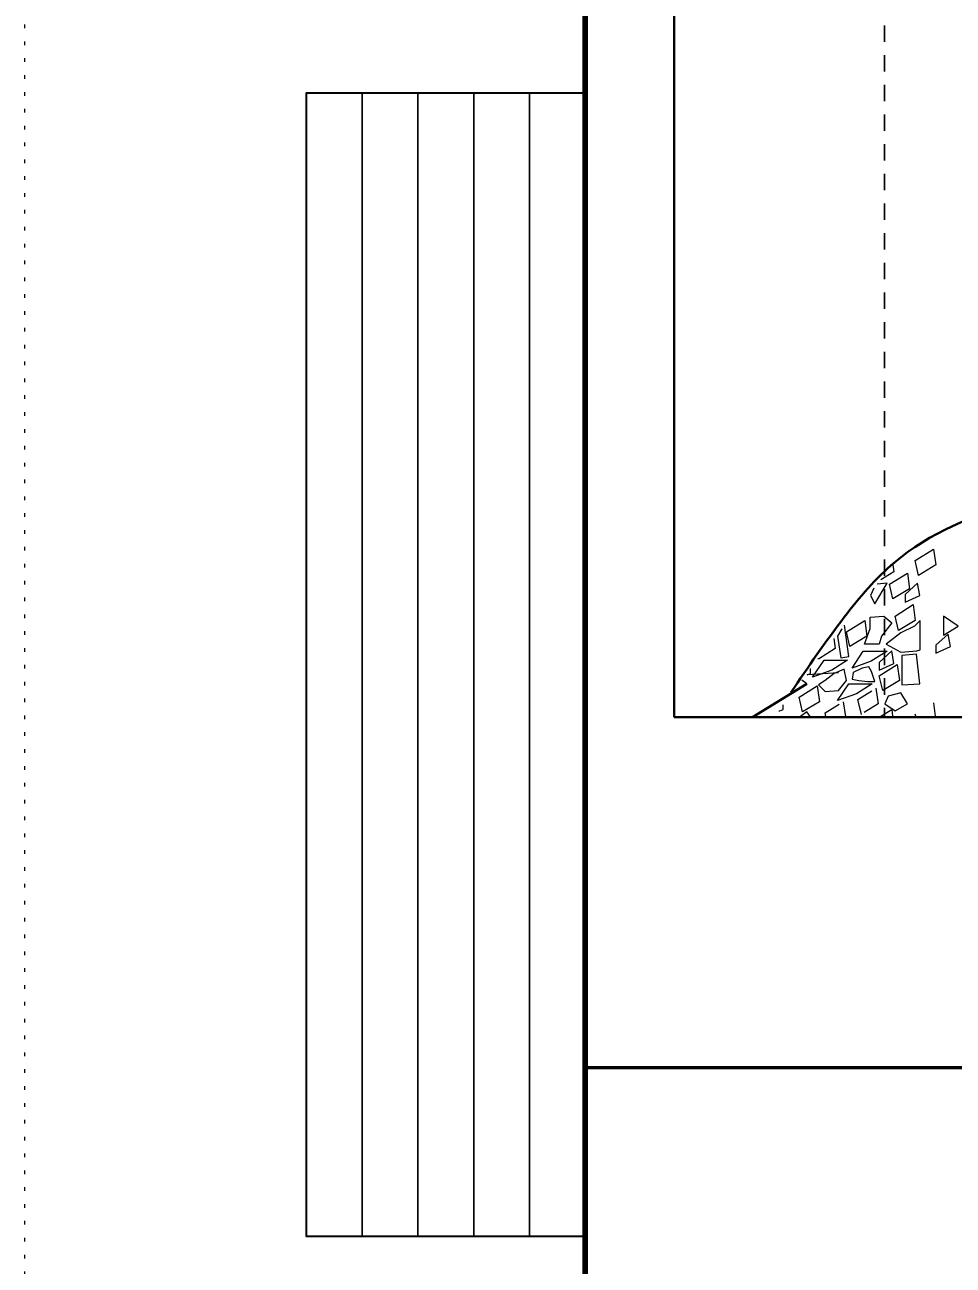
# Model space of a CAD drawing. Extents: x 312583 to 312854, y 144419 to 144597.
# Drawn here: x 312601.2 to 312626.54, y 144456.12 to 144489.98 of the extents above; entities that cross this region are included whole.
import ezdxf

# ---------------------------------------------------------------- set-up
doc = ezdxf.new("R2010")
doc.units = 0
doc.header["$LTSCALE"] = 0.3
doc.linetypes.add('DOTTED', pattern=[1.5, 0.3, -1.2])
doc.linetypes.add('SHORT_DASHED', pattern=[2.7, 1.5, -1.2])
doc.layers.add('1', color=7, linetype='Continuous', lineweight=40)
doc.layers.add('63', color=7, linetype='DOTTED', lineweight=13)

msp = doc.modelspace()

# ---------------------------------------------------------------- linework, layer by layer
at = {"layer": '1', "linetype": 'SHORT_DASHED', "lineweight": 25}
msp.add_line((312624.6726, 144515.8826), (312624.6726, 144471.0786), dxfattribs=at)
at = {"layer": '1'}
for p, q in [((312618.9226, 144513.3143), (312618.9226, 144471.0786)), ((312621.0616, 144471.0786), (312622.5489, 144471.991)), ((312618.9226, 144471.0786), (312664.9226, 144471.0786))]:
    msp.add_line(p, q, dxfattribs=at)
at = {"layer": '1', "lineweight": 25}
for p, q in [((312610.4087, 144456.901), (312610.4087, 144488.1192)), ((312611.9315, 144456.901), (312611.9315, 144488.1192)), ((312613.4543, 144456.901), (312613.4543, 144488.1192)), ((312614.9772, 144456.901), (312614.9772, 144488.1192))]:
    msp.add_line(p, q, dxfattribs=at)
at = {"layer": '1', "lineweight": 13}
for p, q in [((312623.4996, 144473.4936), (312623.3846, 144473.2866)), ((312622.5489, 144471.991), (312622.4109, 144472.0906))]:
    msp.add_line(p, q, dxfattribs=at)
at = {"layer": '1', "linetype": 'SHORT_DASHED', "lineweight": 13}
for p, q in [((312626.0066, 144471.4696), (312626.0526, 144471.1016)), ((312623.0703, 144471.094), (312623.0473, 144471.1936)), ((312625.5236, 144471.1016), (312625.5083, 144471.163))]:
    msp.add_line(p, q, dxfattribs=at)
at = {"layer": '1', "lineweight": 53}
msp.add_line((312742.1369, 144461.5065), (312616.5, 144461.5065), dxfattribs=at)
at = {"layer": '1', "lineweight": 158}
msp.add_lwpolyline([(312616.5, 144423.1446), (312616.5, 144585.0846), (312849, 144585.0846)], dxfattribs=at)
at = {"layer": '1', "lineweight": 35}
msp.add_lwpolyline([(312616.5, 144456.901), (312608.8858, 144456.901), (312608.8858, 144488.1192), (312616.5, 144488.1192)], dxfattribs=at)
at = {"layer": '1', "lineweight": 13}
for points in [[(312625.5083, 144475.3566), (312626.0066, 144475.6633), (312626.0679, 144475.234), (312625.6003, 144474.9503)], [(312624.8029, 144474.705), (312625.2936, 144475.0116), (312625.3549, 144474.5823), (312624.8949, 144474.3063)], [(312625.5696, 144474.7356), (312625.2323, 144474.429), (312625.2323, 144474.2143), (312625.6309, 144474.3983)], [(312624.9563, 144473.8386), (312625.4469, 144474.153), (312625.5083, 144473.716), (312625.0483, 144473.44)], [(312623.6299, 144473.4093), (312624.1283, 144473.716), (312624.1896, 144473.2866), (312623.7219, 144473.0106)], [(312624.1206, 144473.072), (312624.2739, 144473.5013), (312624.2739, 144473.808), (312624.6496, 144473.8386), (312624.8643, 144473.6546), (312624.5883, 144473.2866), (312624.5269, 144473.072)], [(312625.4853, 144473.5626), (312625.1096, 144473.3786), (312624.7109, 144473.072), (312625.1096, 144472.8573), (312625.5466, 144472.888), (312625.6386, 144472.9186), (312625.6386, 144473.716)], [(312626.2826, 144473.8386), (312626.2826, 144473.3173), (312626.6813, 144473.5626)], [(312626.4053, 144473.348), (312626.0679, 144473.0413), (312626.0679, 144472.8266), (312626.4666, 144473.0106)], [(312623.0166, 144472.635), (312623.6606, 144472.635), (312623.2313, 144472.359), (312622.7023, 144472.175)], [(312624.0899, 144472.8803), (312624.7416, 144472.8803), (312624.3046, 144472.6043), (312623.7833, 144472.4203)], [(312624.8643, 144472.888), (312624.5269, 144472.5736), (312624.5269, 144472.359), (312624.9256, 144472.543)], [(312625.5389, 144472.796), (312625.1403, 144472.7653), (312625.1403, 144471.9603), (312625.6309, 144471.991)], [(312623.5686, 144472.3896), (312623.2926, 144472.267), (312623.0473, 144472.083), (312622.8633, 144471.9603), (312623.0473, 144471.7763), (312623.4153, 144471.807), (312623.6299, 144472.083)], [(312624.3123, 144472.3283), (312624.2433, 144472.451), (312624.0593, 144472.4203), (312623.8139, 144472.2976), (312623.7833, 144472.1136), (312623.9673, 144472.083), (312624.2126, 144472.0523), (312624.4043, 144472.0523)], [(312624.5269, 144472.2056), (312625.0176, 144472.5123), (312625.0789, 144472.083), (312624.6189, 144471.807)], [(312622.3343, 144471.623), (312622.8326, 144471.9296), (312622.8939, 144471.5003), (312622.4263, 144471.2243)], [(312623.6913, 144471.991), (312624.3353, 144471.991), (312623.9059, 144471.715), (312623.3846, 144471.531)], [(312625.1096, 144471.7456), (312624.7723, 144471.6536), (312624.6803, 144471.439), (312624.9563, 144471.255), (312625.2936, 144471.439)]]:
    msp.add_lwpolyline(points, close=True, dxfattribs=at)
for points in [[(312624.8949, 144475.2416), (312624.9256, 144475.0423), (312624.5653, 144474.8276)], [(312624.3813, 144474.5976), (312624.2816, 144474.3983), (312624.4043, 144474.176), (312624.7416, 144474.7356), (312624.4656, 144474.705)], [(312623.3846, 144473.2866), (312623.4766, 144472.6963), (312623.6913, 144472.7346), (312623.5763, 144473.5933)], [(312623.2849, 144473.2253), (312623.3233, 144472.9493), (312622.8633, 144472.6656), (312622.8556, 144472.681)], [(312623.4153, 144472.29), (312622.5566, 144472.2363), (312622.6486, 144472.267), (312622.6486, 144472.405)], [(312621.7823, 144471.2473), (312621.8129, 144471.255), (312621.9049, 144471.2856), (312621.9049, 144471.416)]]:
    msp.add_lwpolyline(points, dxfattribs=at)
at = {"layer": '1', "linetype": 'SHORT_DASHED', "lineweight": 13}
msp.add_lwpolyline([(312623.9366, 144471.5616), (312624.4349, 144471.8683), (312624.4963, 144471.439), (312624.0363, 144471.1553)], close=True, dxfattribs=at)
for points in [[(312623.0473, 144471.1936), (312623.5379, 144471.5003), (312623.5993, 144471.094)], [(312624.5653, 144471.1016), (312624.8643, 144471.2856), (312624.8873, 144471.1016)], [(312622.6409, 144471.094), (312622.5489, 144471.2243), (312622.3726, 144471.094)]]:
    msp.add_lwpolyline(points, dxfattribs=at)
at = {"layer": '1'}
msp.add_spline([(312622.1119, 144471.7533), (312623.5686, 144473.808), (312624.9409, 144475.303), (312628.3143, 144476.9283), (312633.6886, 144477.4266), (312637.6829, 144477.1813), (312642.3059, 144477.4266), (312645.8019, 144479.1746), (312647.8029, 144480.6773), (312648.9223, 144483.054), (312649.2979, 144485.1776), (312651.0459, 144487.171), (312654.7949, 144488.298), (312656.7959, 144488.6736), (312659.5483, 144488.7963), (312661.6719, 144488.6736), (312664.1636, 144488.298), (312664.7923, 144488.6736)], degree=3, dxfattribs=at)
at = {"layer": '63'}
msp.add_line((312601.2, 144418.5846), (312601.2, 144596.7846), dxfattribs=at)

doc.saveas('drawing.dxf')
